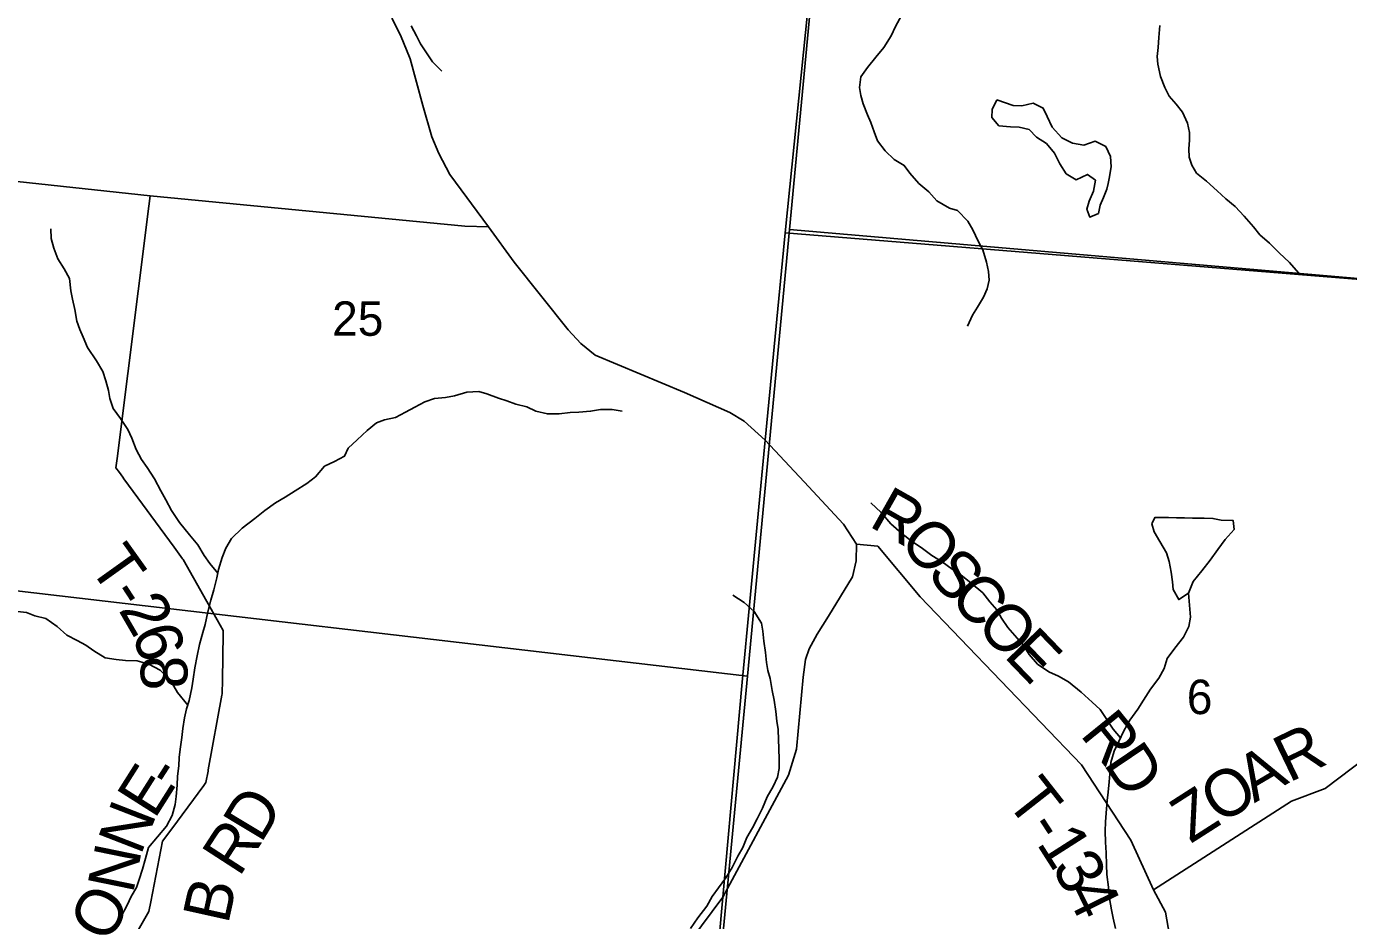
# Model space of a CAD drawing. Extents: x 1715311 to 2083412, y 146837 to 553079.
# Drawn here: x 1945751 to 1954235, y 343320 to 349055 of the extents above; entities that cross this region are included whole.
import ezdxf

# ---------------------------------------------------------------- set-up
doc = ezdxf.new("R2010")
doc.units = 0
for name, color, linetype in [('GM_X_Minor_Lake', 7, 'Continuous'), ('GM_X_Minor_River', 7, 'Continuous'), ('GM_X_Section', 7, 'Continuous'), ('GM_X_Section_Text', 7, 'Continuous'), ('GM_X_State_Route', 7, 'Continuous'), ('GM_X_Township', 7, 'Continuous'), ('GM_X_Township_Road', 7, 'Continuous'), ('GM_X_Township_Road_Text', 7, 'Continuous')]:
    doc.layers.add(name, color=color, linetype=linetype)

msp = doc.modelspace()

# ---------------------------------------------------------------- linework, layer by layer
at = {"layer": 'GM_X_Minor_Lake'}
for points in [[(1951977.1, 348583.7), (1951947.2, 348521.6), (1951945.2, 348471.6), (1951991.1, 348417.6), (1952064.9, 348411.6), (1952120.8, 348409.6), (1952184.6, 348393.6), (1952232.5, 348343.6), (1952296.3, 348303.6), (1952348.2, 348241.6), (1952382.1, 348173.6), (1952422, 348109.6), (1952487.8, 348071.6), (1952559.6, 348105.6), (1952611.4, 348067.6), (1952597.5, 347997.6), (1952569.6, 347933.5), (1952555.7, 347883.5), (1952573.7, 347831.5), (1952629.5, 347855.5), (1952641.4, 347907.5), (1952663.3, 347957.6), (1952683.3, 348011.6), (1952691.6, 348047.1)], [(1952691.6, 348047.1), (1952699.2, 348079.7), (1952711.1, 348153.7), (1952707.1, 348219.8), (1952677.2, 348283.8), (1952609.3, 348317.8), (1952535.6, 348293.7), (1952463.8, 348305.7), (1952396, 348339.7), (1952332.1, 348407.7), (1952300.2, 348477.7), (1952276.2, 348529.8), (1952210.4, 348561.8), (1952138.6, 348545.7), (1952082.8, 348547.7), (1951977.1, 348583.7)], [(1953292.5, 345562.5), (1953346.4, 345630.6), (1953396.2, 345700.7), (1953444, 345764.7), (1953501.8, 345828.8), (1953493.8, 345886.8), (1953418, 345888.8), (1953364.2, 345898.8), (1953308.4, 345900.7), (1953234.6, 345900.7), (1953182.7, 345902.7), (1953130.9, 345902.7), (1953079, 345904.7), (1952991.2, 345904.1), (1952973.4, 345864.6)], [(1952973.4, 345864.6), (1952987.4, 345812.6), (1953023.3, 345750.6), (1953067.2, 345678.5), (1953083.2, 345622.5), (1953097.1, 345554.5), (1953105.1, 345492.5), (1953109.2, 345442.5), (1953145.1, 345378.4), (1953206.9, 345420.5), (1953238.7, 345494.5), (1953292.5, 345562.5)]]:
    msp.add_lwpolyline(points, dxfattribs=at)
at = {"layer": 'GM_X_Minor_River'}
for points in [[(1948218.8, 349059.3), (1948254.4, 348995.1), (1948280.1, 348943), (1948313.8, 348890.8), (1948357.4, 348826.6), (1948417, 348768.3)], [(1951365.8, 349125.5), (1951327.6, 349053.6), (1951299.4, 348993.7), (1951253.2, 348919.9), (1951201, 348858.1), (1951148.8, 348790.3), (1951104.7, 348730.4), (1951096.4, 348662.4), (1951106.2, 348612.3), (1951119.9, 348558.2), (1951147.5, 348488.1), (1951169.3, 348437.9), (1951191, 348377.8), (1951212.7, 348321.7), (1951262.3, 348257.4), (1951319.9, 348201.1), (1951383.6, 348162.8), (1951419.3, 348112.6), (1951476.9, 348048.3), (1951540.5, 347994), (1951592.1, 347935.7), (1951673.7, 347889.3), (1951725.5, 347873.1), (1951791.1, 347804.8), (1951824.8, 347750.6), (1951858.4, 347678.4), (1951888.1, 347622.2), (1951911.7, 347542.1), (1951923.4, 347482), (1951929.1, 347427.9), (1951914.9, 347371.9), (1951892.7, 347318), (1951854.5, 347254.1), (1951822.4, 347202.2), (1951790.2, 347132.3)], [(1953023.7, 349060.1), (1953017.4, 348984.1), (1953013.1, 348920.1), (1953006.9, 348862.1), (1953010.6, 348812), (1953028.3, 348733.9), (1953055.9, 348663.7), (1953083.6, 348607.6), (1953129.3, 348555.3), (1953169, 348505.1), (1953200.6, 348434.9), (1953214.3, 348374.8), (1953214.1, 348324.8), (1953209.8, 348268.8), (1953211.6, 348216.7), (1953229.3, 348164.6), (1953259.1, 348114.5), (1953322.7, 348062.1), (1953392.3, 347999.8), (1953447.9, 347949.5), (1953507.6, 347899.2), (1953565.2, 347836.9), (1953624.7, 347768.6), (1953666.4, 347718.4), (1953728, 347664.1), (1953789.6, 347601.8), (1953855.2, 347541.4), (1953912.8, 347475.1)], [(1946977.8, 345547.3), (1946926.7, 345610.9), (1946891, 345661.1), (1946851.4, 345729.3), (1946797.8, 345793.6), (1946732.3, 345871.9), (1946680.7, 345950.2), (1946645.1, 346018.4), (1946613.4, 346076.6), (1946571.9, 346152.8), (1946526.3, 346225), (1946488.6, 346277.3), (1946454.9, 346341.4), (1946427.3, 346413.6), (1946401.6, 346469.7), (1946354, 346540), (1946306.4, 346604.2), (1946286.7, 346668.4), (1946277, 346718.5), (1946259.3, 346782.6), (1946241.6, 346840.7), (1946200, 346910.9), (1946142.5, 346995.2), (1946114.9, 347061.4), (1946093.1, 347111.5), (1946073.4, 347163.6), (1946061.8, 347239.7), (1946046.1, 347305.8), (1946036.3, 347359.9), (1946026.7, 347438), (1945993, 347500.2), (1945951.4, 347564.4), (1945925.8, 347632.6), (1945910.1, 347694.7), (1945906.4, 347756.7)], [(1946727.5, 344313.1), (1946731.7, 344365.1), (1946737.9, 344419.1), (1946748.2, 344493.1), (1946754.4, 344551.1), (1946764.7, 344619.1), (1946776.9, 344677.1), (1946795.1, 344731), (1946811.5, 344813), (1946819.7, 344869), (1946832, 344941), (1946846.3, 345017), (1946860.6, 345090.9), (1946882.8, 345166.9), (1946897, 345218.8), (1946915.4, 345300.8), (1946933.6, 345374.8), (1946953.9, 345440.7), (1946972.2, 345518.7), (1946982.4, 345570.7), (1947006.7, 345648.6), (1947030.9, 345708.5), (1947067.1, 345770.4), (1947135.2, 345836.1), (1947215.3, 345897.8), (1947281.3, 345949.5), (1947349.4, 345999.3), (1947411.4, 346035), (1947475.5, 346076.8), (1947549.5, 346122.5), (1947605.6, 346166.2), (1947663.7, 346234), (1947727.7, 346263.8), (1947791.7, 346297.5), (1947815.9, 346349.4), (1947872, 346403.2), (1947936.1, 346463), (1947996.2, 346512.7), (1948048.1, 346530.5), (1948120, 346546.2), (1948184, 346579.9), (1948242, 346611.7), (1948308.1, 346647.4), (1948370, 346667.2), (1948439.9, 346674.9), (1948497.8, 346684.6), (1948577.7, 346708.3), (1948653.5, 346713.9), (1948705.4, 346697.7), (1948779.1, 346671.4), (1948832.9, 346653.1), (1948890.7, 346632.8), (1948962.4, 346614.5), (1949020.1, 346586.2), (1949093.9, 346569.9), (1949169.7, 346569.6), (1949239.6, 346579.3), (1949295.5, 346581), (1949371.3, 346586.7), (1949435.3, 346598.4), (1949509.1, 346598.1), (1949572.9, 346587.8)], [(1952771.7, 344492.3), (1952724.8, 344546.6), (1952641.5, 344673.1), (1952589.9, 344721.3), (1952518.3, 344783.7), (1952438.8, 344850.1), (1952373.1, 344886.4), (1952311.3, 344914.7), (1952239.7, 344965), (1952186.1, 345027.3), (1952150.4, 345081.5), (1952108.8, 345131.7), (1952049.2, 345200), (1952007.5, 345260.2), (1951977.8, 345312.4), (1951932.2, 345364.6), (1951888.5, 345420.8), (1951813, 345483.2), (1951747.3, 345537.5), (1951691.6, 345573.8), (1951628, 345620.1), (1951560.3, 345660.5), (1951492.7, 345712.8), (1951437, 345749), (1951367.4, 345803.4), (1951297.8, 345863.7), (1951236.2, 345936), (1951168.7, 345998.4)], [(1950011.4, 343268), (1950059.6, 343337.8), (1950115.8, 343411.6), (1950152, 343473.5), (1950192.2, 343529.3), (1950238.3, 343593.2), (1950278.5, 343661), (1950316.8, 343732.9), (1950346.9, 343788.8), (1950373.2, 343852.7), (1950409.3, 343914.6), (1950439.5, 343972.5), (1950473.7, 344040.3), (1950504, 344112.3), (1950542.2, 344180.1), (1950570.4, 344240), (1950580.6, 344296), (1950580.8, 344350), (1950579.2, 344426.1), (1950577.4, 344478.1), (1950573.7, 344544.2), (1950566, 344598.3), (1950560.2, 344660.3), (1950548.6, 344732.4), (1950536.9, 344794.5), (1950523.3, 344872.6), (1950507.5, 344922.7), (1950499.7, 344974.8), (1950494, 345038.8), (1950482.4, 345110.9), (1950476.7, 345175), (1950466.9, 345227), (1950421.3, 345301.3), (1950355.8, 345359.6), (1950284.1, 345406)], [(1952739.2, 343267.9), (1952723.5, 343336), (1952713.8, 343388), (1952700.2, 343462.1), (1952694.5, 343534.2), (1952682.9, 343614.3), (1952681.1, 343676.3), (1952679.5, 343754.4), (1952675.8, 343822.5), (1952672.1, 343892.5), (1952674.3, 343952.5), (1952678.6, 344008.5), (1952686.9, 344090.5), (1952693.1, 344142.6), (1952699.4, 344208.6), (1952703.6, 344260.6), (1952709.9, 344332.6), (1952730.2, 344406.5), (1952760.4, 344468.4), (1952792.6, 344536.3), (1952830.8, 344604.2), (1952883, 344676), (1952919.2, 344733.9), (1952963.4, 344803.7), (1953017.6, 344873.5), (1953051.8, 344937.4), (1953072, 345001.3), (1953120.2, 345067.2), (1953176.3, 345137), (1953210.6, 345206.8), (1953220.8, 345264.8), (1953206.9, 345420.5)], [(1946785.5, 344702.3), (1946719.5, 344783.4), (1946672, 344863.6), (1946608.4, 344926), (1946536.7, 344964.3), (1946461, 344984.6), (1946387.2, 344987), (1946327.3, 344993.2), (1946255.6, 345005.6), (1946183.9, 345049.9), (1946132.2, 345086.2), (1946076.5, 345116.4), (1946008.8, 345150.8), (1945947.1, 345205), (1945875.5, 345257.4), (1945803.8, 345273.7), (1945752, 345296), (1945694.1, 345302.2)], [(1946317.9, 343278.4), (1946360.1, 343350.3), (1946396.3, 343418.1), (1946422.5, 343474), (1946456.7, 343531.9), (1946474.9, 343583.9), (1946495.1, 343649.8), (1946515.4, 343717.8), (1946533.6, 343787.7), (1946591.8, 343857.5), (1946650, 343925.2), (1946686.2, 343993.1), (1946704.4, 344065.1), (1946710.6, 344115.1), (1946716.9, 344187.1), (1946719.2, 344245.1), (1946727.5, 344313.1)]]:
    msp.add_lwpolyline(points, dxfattribs=at)
at = {"layer": 'GM_X_Section'}
for points in [[(1958107.7, 352465.1), (1957746.1, 347144.5), (1956356, 347259.5), (1950647.4, 347751.3), (1950879.1, 350205.5), (1951153, 353047.6)], [(1950879.1, 350205.5), (1950647.4, 347751.3), (1950377.5, 344887), (1944953.2, 345520.7), (1945586.7, 350703)], [(1950647.4, 347751.3), (1956356, 347259.5), (1955940.3, 341814.9), (1950143.9, 342436.8), (1950377.5, 344887)], [(1944953.2, 345520.7), (1950377.5, 344887), (1950143.9, 342436.8), (1949863.9, 339540.6), (1944691.5, 340074.1), (1944461.5, 340096.3)]]:
    msp.add_lwpolyline(points, close=True, dxfattribs=at)
at = {"layer": 'GM_X_State_Route'}
msp.add_lwpolyline([(1950015.1, 343193.4), (1950219.2, 343469.8), (1950641.6, 344252.3), (1950691.7, 344418.6), (1950734.7, 344881.5), (1950751, 344993.9), (1950773.8, 345062.3), (1950825.9, 345156.9), (1950897.6, 345272.6), (1951050.8, 345525.2), (1951075.2, 345627.9), (1951076.8, 345733.8), (1950993.8, 345862), (1950742.5, 346133), (1950491.7, 346400.3), (1950355.7, 346523.8), (1950263.5, 346578.8), (1949972.9, 346706.5), (1949399.7, 346947.2), (1949308.5, 347021.1), (1949226, 347108), (1948880.6, 347542.6), (1948716.6, 347769.6), (1948467.3, 348106), (1948397.4, 348240.7), (1948351.2, 348347.3), (1948293.7, 348547.5), (1948213.7, 348847.1), (1948150.4, 348998.9), (1948096.4, 349106.9)], dxfattribs=at)
at = {"layer": 'GM_X_Township'}
for points in [[(1967018.4, 346390), (1960705.7, 346899.9), (1959376.9, 347006.9), (1957730.9, 347103.1), (1954890.1, 347384.2), (1950619.5, 347730.7), (1950868.7, 350176.4), (1950967.1, 351172.6), (1951154.1, 353065.4), (1951377.5, 355526.7), (1951408.1, 355623.4), (1951671.7, 358398.8), (1952101.7, 362654.2), (1952228.9, 363880.2), (1952285.1, 364266.3), (1952337.8, 364791.1), (1952480, 366566.3), (1953005.9, 371824), (1953047.4, 372547.1), (1953115.7, 373282.7), (1953173.7, 373906.9), (1953358.5, 375895.1), (1953708.9, 379666.7)], [(1952285.1, 364266.3), (1952228.9, 363880.2), (1952101.7, 362654.2), (1951671.7, 358398.8), (1951408.1, 355623.4), (1951377.5, 355526.7), (1951154.1, 353065.4), (1950967.1, 351172.6), (1950868.7, 350176.4), (1950619.5, 347730.7), (1950491.7, 346400.3), (1950342.6, 344848.7), (1950219.2, 343469.8), (1950123.7, 342403.1), (1949931.4, 340559.6), (1949822.6, 339497.5), (1949613.9, 339519.7), (1944440.4, 340068.4), (1943322.9, 340193.4), (1939406.5, 340631.2), (1938947.9, 340681.2), (1938231.9, 340743.6)], [(1949762.5, 338856.4), (1949822.6, 339497.5), (1949931.4, 340559.6), (1950123.7, 342403.1), (1950219.2, 343469.8), (1950342.6, 344848.7), (1950491.7, 346400.3), (1950619.5, 347730.7), (1954890.1, 347384.2), (1957730.9, 347103.1), (1959376.9, 347006.9), (1960705.7, 346899.9), (1967018.4, 346390)]]:
    msp.add_lwpolyline(points, dxfattribs=at)
at = {"layer": 'GM_X_Township_Road'}
for points in [[(1944668, 348172.8), (1944835, 348153.1), (1946544.4, 347967.9), (1948564.4, 347774.6), (1948716.6, 347769.6)], [(1946368.3, 346163.8), (1946346.8, 346193.1), (1946324.2, 346223.7), (1946331.8, 346283.9), (1946536.1, 347901.5), (1946544.4, 347967.9)], [(1946917.4, 344286.1), (1947005.3, 344764.7), (1947006.8, 344772.9), (1947008.1, 344863.3), (1947012.5, 345159.6), (1947012.8, 345179.7), (1946974.1, 345248.2), (1946755.6, 345635.3), (1946752.6, 345640.6), (1946697.6, 345715.3), (1946376, 346153.3), (1946368.3, 346163.8)], [(1952983.5, 343516.3), (1952836.9, 343835.1), (1952522.2, 344319.1), (1951485.2, 345396.1), (1951213.7, 345720.8), (1951076.8, 345733.8)], [(1953103.9, 343128.1), (1953060.9, 343374.1), (1952983.5, 343516.3), (1953868.9, 344084.6), (1954084.2, 344165.7), (1954349, 344365.2)], [(1946315.5, 341777.9), (1946306, 341826.4), (1946154.7, 342602.1), (1946145.9, 342646.7), (1946169.9, 342694.2), (1946347.9, 343047.1), (1946352.1, 343055.5), (1946396.4, 343133.1), (1946518.8, 343347.6), (1946536.3, 343378.2), (1946548.5, 343440.5), (1946624.4, 343828.4), (1946624.4, 343829), (1946682.7, 343907.9), (1946888.1, 344186.1), (1946902.7, 344205.8), (1946916.1, 344278.8), (1946917.4, 344286.1)]]:
    msp.add_lwpolyline(points, dxfattribs=at)

# ---------------------------------------------------------------- texts
at = {"layer": 'GM_X_Section_Text'}
for s, p in [('25', (1947712.4, 347070.4)), ('6', (1953197, 344643.8))]:
    msp.add_text(s, height=221, rotation=0.00001, dxfattribs=at).set_placement(p)
at = {"layer": 'GM_X_Township_Road_Text'}
for s, rotation, p in [('R', 330.49959, (1951149.2, 345853.2)), ('O', 310.26032, (1951342.2, 345749.7)), ('T', 305.52323, (1946144.2, 345592.5)), ('S', 312.26338, (1951520.3, 345539.6)), ('C', 313.77923, (1951662.4, 345383.5)), ('2', 300.14894, (1946337.8, 345313)), ('-', 303.12499, (1946272.7, 345412.6)), ('O', 313.95042, (1951833.5, 345204.9)), ('6', 288.69004, (1946424.1, 345167.6)), ('E', 313.95452, (1952016.8, 345014.8)), ('8', 272.46741, (1946479.2, 345014.5)), ('R', 309.06395, (1952506.2, 344511.5)), ('R', 25.77781, (1953852.5, 344202.1)), ('D', 303.98811, (1952657.3, 344325.8)), ('A', 30.39462, (1953630.4, 344071.5)), ('E', 57.63891, (1946571.9, 343964.4)), ('-', 57.26477, (1946691.8, 344153.6)), ('T', 308.14375, (1952027.5, 344087.8)), ('O', 32.5483, (1953410.4, 343931.1)), ('D', 58.9962, (1947254.9, 343808.6)), ('Z', 32.58459, (1953221.4, 343810.3)), ('N', 68.79588, (1946483.4, 343732.1)), ('-', 303.12499, (1952162.1, 343917)), ('R', 57.10342, (1947115.3, 343592.6)), ('1', 302.5151, (1952228.9, 343814.5)), ('N', 78.4373, (1946434.2, 343486.2)), ('3', 299.27045, (1952326, 343662.6)), ('B', 77.51273, (1947044.2, 343290.1)), ('4', 296.13683, (1952414.3, 343505.2)), ('O', 61.88872, (1946277.8, 343164.7))]:
    msp.add_text(s, height=300, rotation=rotation, dxfattribs=at).set_placement(p)

doc.saveas('drawing.dxf')
